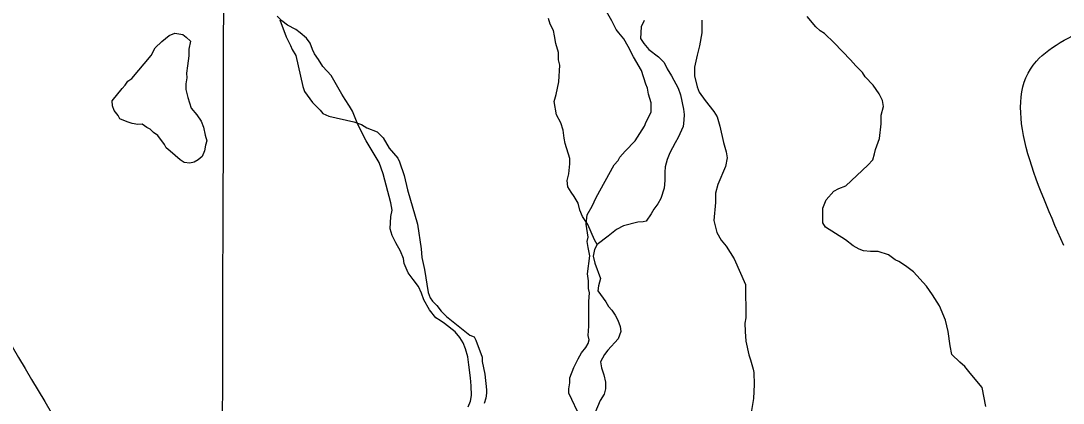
# Model space of a CAD drawing. Extents: x 3172231 to 3210228, y 940198 to 965780.
# Drawn here: x 3186821 to 3187433, y 952553 to 952777 of the extents above; entities that cross this region are included whole.
import ezdxf

# ---------------------------------------------------------------- set-up
doc = ezdxf.new("R2010")
doc.units = 0
for name, color, linetype in [('V-BORW-LINE', 7, 'Continuous'), ('V-GRID-MAJR', 7, 'Continuous'), ('V-SITE-VEGE', 7, 'Continuous'), ('V-TOPO-SHOR', 7, 'Continuous'), ('V-WETL-SWMP', 7, 'Continuous')]:
    doc.layers.add(name, color=color, linetype=linetype)

msp = doc.modelspace()

# ---------------------------------------------------------------- linework, layer by layer
at = {"layer": 'V-BORW-LINE'}
for points in [[(3187433.047, 952645.398), (3187416.99, 952753.761), (3187454.28, 952776.063)], [(3186807.938, 952599.014), (3186932.908, 952393.628), (3187026.179, 952254.612)]]:
    msp.add_spline(points, degree=3, dxfattribs=at)
at = {"layer": 'V-GRID-MAJR'}
msp.add_spline([(3186921.327, 945704.044), (3186937.193, 951764.175), (3186953.067, 957827.391), (3186968.941, 963890.658), (3186968.949, 963893.691)], degree=3, dxfattribs=at)
at = {"layer": 'V-SITE-VEGE'}
for points in [[(3187149.252, 952544.139), (3187142.573, 952558.677), (3187142.548, 952561.194), (3187143.019, 952564.721), (3187142.991, 952567.744), (3187145.452, 952573.808), (3187147.92, 952578.864), (3187149.903, 952582.41), (3187152.391, 952585.453), (3187153.878, 952587.986), (3187154.361, 952590.002), (3187153.835, 952592.514), (3187154.288, 952598.056), (3187154.15, 952612.656), (3187154.607, 952617.695), (3187154.081, 952620.207), (3187154.038, 952624.738), (3187153.497, 952628.762), (3187154.908, 952639.346), (3187153.853, 952644.372), (3187153.319, 952647.89), (3187153.798, 952650.413), (3187152.721, 952657.954), (3187153.171, 952663.498), (3187156.145, 952668.559), (3187158.615, 952673.617), (3187169.011, 952692.848), (3187171.503, 952695.388), (3187172.49, 952697.411), (3187175.478, 952700.962), (3187181.462, 952707.057), (3187186.92, 952715.671), (3187187.903, 952718.196), (3187190.873, 952723.763), (3187190.822, 952729.3), (3187189.263, 952734.32), (3187188.729, 952737.84), (3187187.699, 952740.347), (3187185.106, 952748.38), (3187180.5, 952756.391), (3187177.422, 952762.404), (3187174.864, 952766.912), (3187171.808, 952770.408), (3187170.28, 952772.407), (3187167.716, 952777.418), (3187160.546, 952790.441)], [(3186972.865, 952778.114), (3186976.484, 952768.079), (3186979.048, 952763.07), (3186980.079, 952760.561), (3186982.124, 952757.057), (3186986.323, 952738.971), (3186987.357, 952735.958), (3186991.949, 952729.456), (3186996.522, 952724.969), (3186998.052, 952722.97), (3187001.589, 952721.493), (3187016.222, 952718.104), (3187020.766, 952716.636), (3187023.805, 952714.651), (3187029.872, 952712.189), (3187033.427, 952708.697), (3187037.009, 952702.691), (3187042.098, 952696.696), (3187043.124, 952694.691), (3187045.717, 952686.663), (3187047.81, 952678.121), (3187053.536, 952658.036), (3187055.687, 952643.454), (3187056.238, 952638.426), (3187057.812, 952631.392), (3187059.953, 952617.817), (3187060.989, 952614.807), (3187062.521, 952612.806), (3187065.058, 952610.314), (3187067.608, 952606.814), (3187070.657, 952603.821)], [(3187220.575, 952777.914), (3187220.647, 952770.361), (3187219.207, 952762.795), (3187217.749, 952757.243), (3187216.303, 952750.182), (3187216.35, 952745.148), (3187217.923, 952738.617), (3187218.957, 952735.604), (3187222.529, 952730.605), (3187227.622, 952724.107), (3187229.662, 952721.102), (3187231.227, 952715.581), (3187233.33, 952706.033), (3187234.893, 952700.512), (3187235.429, 952696.991), (3187234.469, 952691.949), (3187230.037, 952681.334), (3187228.575, 952676.286), (3187228.626, 952670.748), (3187227.717, 952660.166), (3187229.294, 952653.131), (3187231.854, 952648.626), (3187234.905, 952645.13), (3187239.509, 952637.62), (3187246.194, 952622.575), (3187246.378, 952602.945), (3187245.901, 952599.92), (3187245.948, 952594.886), (3187246.505, 952589.352), (3187248.088, 952581.312), (3187249.124, 952578.299)], [(3187367.411, 952581.418), (3187366.358, 952586.444), (3187365.27, 952594.995), (3187363.7, 952601.522), (3187360.095, 952610.047), (3187356.005, 952616.556), (3187352.434, 952621.557), (3187344.805, 952630.044), (3187340.24, 952633.526), (3187336.189, 952636.006), (3187334.165, 952636.995), (3187330.11, 952639.977), (3187324.05, 952641.935), (3187319.52, 952641.892), (3187315.486, 952642.357), (3187312.96, 952643.342), (3187309.417, 952645.322), (3187304.854, 952648.804), (3187293.205, 952656.246), (3187291.671, 952658.751), (3187291.592, 952667.309), (3187293.558, 952672.362), (3187298.041, 952677.437), (3187301.047, 952678.977), (3187305.061, 952680.523), (3187318.037, 952692.727), (3187321.03, 952695.777), (3187322.004, 952699.311), (3187322.484, 952701.833), (3187324.939, 952708.398), (3187325.867, 952716.967), (3187325.82, 952722.001), (3187327.282, 952727.052), (3187326.748, 952730.57), (3187324.695, 952734.578), (3187321.126, 952739.579), (3187316.547, 952744.574), (3187315.013, 952747.075), (3187310.947, 952751.064), (3187307.894, 952754.56), (3187298.235, 952764.54), (3187292.646, 952770.027), (3187290.115, 952771.514), (3187287.573, 952774.004), (3187282.482, 952780.001)], [(3187070.657, 952603.821), (3187084.352, 952592.873), (3187086.88, 952591.89), (3187087.906, 952589.885), (3187091.523, 952579.85), (3187091.547, 952577.333), (3187093.128, 952569.796), (3187094.218, 952560.742), (3187094.238, 952558.729), (3187093.763, 952555.704), (3187092.784, 952552.673)], [(3187387.332, 952550.893), (3187385.214, 952561.95), (3187378.087, 952570.441), (3187375.027, 952574.443), (3187371.984, 952576.929), (3187367.411, 952581.418)], [(3187249.124, 952578.299), (3187250.689, 952572.778), (3187251.207, 952570.769), (3187251.275, 952563.72), (3187250.847, 952555.661), (3187249.425, 952546.08)]]:
    msp.add_lwpolyline(points, dxfattribs=at)
msp.add_lwpolyline([(3186885.854, 952743.581), (3186897.282, 952757.165), (3186899.647, 952761.522), (3186903.463, 952765.409), (3186907.764, 952768.819), (3186911.118, 952770.293), (3186915.941, 952769.376), (3186917.881, 952767.948), (3186920.31, 952765.564), (3186919.39, 952760.741), (3186919.427, 952756.891), (3186918.52, 952751.107), (3186918.077, 952746.77), (3186918.104, 952743.882), (3186917.655, 952740.507), (3186917.686, 952737.138), (3186918.694, 952732.333), (3186920.678, 952726.095), (3186924.082, 952722.276), (3186926.525, 952718.448), (3186928.002, 952715.091), (3186929.01, 952710.287), (3186930.003, 952706.928), (3186929.063, 952704.511), (3186928.612, 952701.136), (3186927.199, 952697.753), (3186924.811, 952695.805), (3186922.419, 952694.341), (3186920.017, 952693.835), (3186916.642, 952694.286), (3186914.223, 952695.707), (3186908.396, 952700.948), (3186905.972, 952702.85), (3186904.991, 952704.767), (3186901.091, 952710.027), (3186898.666, 952711.929), (3186896.723, 952713.836), (3186894.79, 952714.78), (3186891.883, 952716.681), (3186889.475, 952716.656), (3186886.1, 952717.107), (3186883.204, 952718.042), (3186878.856, 952719.929), (3186877.873, 952721.844), (3186875.44, 952724.711), (3186874.451, 952727.588), (3186874.424, 952730.478), (3186880.132, 952737.75), (3186882.041, 952739.694), (3186883.462, 952742.115)], close=True, dxfattribs=at)
at = {"layer": 'V-TOPO-SHOR'}
msp.add_line((3187165.603, 952650.944), (3187159.215, 952645.996), dxfattribs=at)
for points in [[(3186991.967, 952760.686), (3186990.699, 952764.378), (3186988.553, 952767.358), (3186984.644, 952770.498), (3186982.155, 952772.415), (3186977.369, 952775.016), (3186973.994, 952777.455), (3186971.145, 952780.25)], [(3187186.74, 952777.676), (3187185.012, 952773.957), (3187184.547, 952767.072), (3187186.515, 952764.092), (3187189.548, 952760.592), (3187195.053, 952756.41), (3187198.438, 952752.912), (3187200.236, 952749.223), (3187202.745, 952745.191), (3187206.694, 952737.818), (3187207.966, 952733.949), (3187209.809, 952725.499), (3187210.19, 952722.503), (3187210.044, 952719.15), (3187209.551, 952715.442)], [(3187083.367, 952550.731), (3187084.748, 952554.096), (3187085.424, 952557.279), (3187085.192, 952563.099), (3187084.799, 952567.68), (3187083.843, 952575.434), (3187083.095, 952580.013), (3187081.815, 952584.765), (3187080.371, 952588.279), (3187078.403, 952591.435), (3187075.724, 952594.763), (3187069.504, 952599.644), (3187067.018, 952601.384), (3187064.358, 952602.949), (3187060.61, 952607.676), (3187057.38, 952613.468), (3187055.93, 952617.51), (3187054.13, 952621.375), (3187051.093, 952625.579), (3187048.058, 952629.434), (3187045.889, 952634.881), (3187045.332, 952637.876), (3187043.706, 952642.094), (3187040.837, 952647.006), (3187038.68, 952651.396), (3187037.584, 952655.267), (3187038.045, 952662.505), (3187038.717, 952666.216), (3187037.969, 952670.619), (3187033.402, 952687.511), (3187031.045, 952694.191), (3187023.519, 952707), (3187021.723, 952710.336), (3187018.302, 952717.537), (3187015.417, 952724.389), (3187013.801, 952727.373), (3187011.118, 952731.23), (3187009.15, 952734.386), (3187002.873, 952745.441), (3186998.06, 952750.688), (3186995.551, 952754.722), (3186993.229, 952758.052), (3186991.967, 952760.686)], [(3187209.551, 952715.442), (3187206.612, 952708.888), (3187204.875, 952705.871), (3187201.756, 952699.844), (3187200.206, 952695.949), (3187199.01, 952691.703), (3187198.864, 952688.527), (3187198.909, 952683.589), (3187198.422, 952679.173), (3187196.538, 952673.159), (3187194.803, 952669.966), (3187192.364, 952666.769), (3187190.801, 952664.108), (3187187.842, 952659.847), (3187186.083, 952659.3), (3187182.908, 952659.095), (3187174.636, 952657.078), (3187170.424, 952654.919), (3187165.603, 952650.944)], [(3187159.215, 952645.996), (3187157.654, 952643.157), (3187156.809, 952639.268), (3187157.73, 952635.043), (3187160.991, 952626.077), (3187159.971, 952621.834), (3187159.469, 952618.831), (3187164.118, 952612.347), (3187165.73, 952609.716), (3187167.692, 952607.44), (3187169.66, 952604.46), (3187171.274, 952601.653), (3187172.543, 952597.96), (3187172.922, 952594.966), (3187171.374, 952590.716), (3187165.441, 952583.958), (3187163.522, 952581.47), (3187161.093, 952577.214), (3187161.656, 952573.513), (3187163.106, 952569.47), (3187164.028, 952565.245), (3187164.067, 952561.188), (3187163.213, 952558.182), (3187160.954, 952554.456), (3187156.118, 952543.297)]]:
    msp.add_lwpolyline(points, dxfattribs=at)
at = {"layer": 'V-WETL-SWMP'}
msp.add_lwpolyline([(3187186.741, 952777.677), (3187185.011, 952773.956), (3187184.547, 952767.072), (3187186.515, 952764.091), (3187189.547, 952760.591), (3187195.054, 952756.409), (3187198.439, 952752.912), (3187200.237, 952749.224), (3187202.745, 952745.191), (3187206.694, 952737.818), (3187207.965, 952733.949), (3187209.808, 952725.499), (3187210.189, 952722.503), (3187210.044, 952719.15), (3187209.55, 952715.441), (3187206.612, 952708.887), (3187204.876, 952705.871), (3187201.757, 952699.844), (3187200.206, 952695.949), (3187199.01, 952691.704), (3187198.864, 952688.527), (3187198.91, 952683.588), (3187198.422, 952679.173), (3187196.537, 952673.158), (3187194.803, 952669.966), (3187192.363, 952666.768), (3187190.801, 952664.108), (3187187.841, 952659.846), (3187186.082, 952659.3), (3187182.909, 952659.094), (3187174.637, 952657.077), (3187170.423, 952654.92), (3187165.602, 952650.944), (3187159.216, 952645.995), (3187157.539, 952648.762), (3187153.694, 952657.815), (3187150.516, 952662.487), (3187148.914, 952666.233), (3187147.936, 952670.298), (3187145.704, 952674.352), (3187143.8, 952676.841), (3187141.891, 952679.958), (3187141.542, 952683.715), (3187142.447, 952687.485), (3187143.018, 952693.445), (3187142.989, 952696.579), (3187140.4, 952705.33), (3187139.744, 952708.458), (3187139.073, 952713.153), (3187137.779, 952717.529), (3187135.228, 952722.206), (3187133.901, 952730.029), (3187135.117, 952734.115), (3187136.613, 952741.651), (3187137.149, 952751.372), (3187136.493, 952754.5), (3187136.452, 952758.887), (3187134.836, 952764.2), (3187134.168, 952768.582), (3187133.512, 952771.71), (3187131.596, 952775.453), (3187130.624, 952778.891)], dxfattribs=at)

doc.saveas('drawing.dxf')
